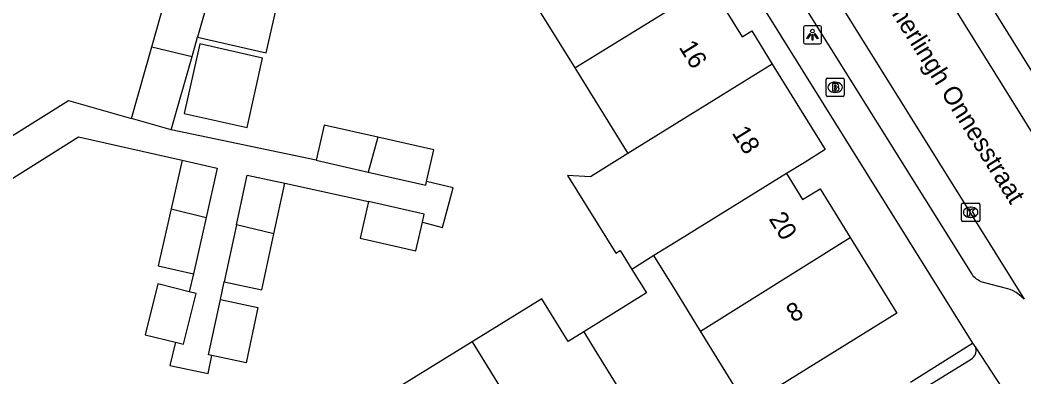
# Model space of a CAD drawing. Extents: x 159280 to 160375, y 384531 to 385872.
# Drawn here: x 159852.7 to 159907.8, y 385335.4 to 385354.9 of the extents above; entities that cross this region are included whole.
import ezdxf

# ---------------------------------------------------------------- set-up
doc = ezdxf.new("R2010")
doc.units = 0
for name, color, linetype in [('IMGEO_Brandkraan', 7, 'Continuous'), ('IMGEO_Kolk', 7, 'Continuous'), ('IMGEO_Lichtpunt', 7, 'Continuous'), ('IMGEO_Openbare_ruimte_label', 7, 'Continuous'), ('IMGEO_Pand', 7, 'Continuous'), ('IMGEO_Pand_nummerreeks', 7, 'Continuous'), ('IMGEO_Rijbaan_lokaal_open', 7, 'Continuous'), ('IMGEO_Verkeerseiland_open', 7, 'Continuous'), ('IMGEO_Voetpad_open', 7, 'Continuous')]:
    doc.layers.add(name, color=color, linetype=linetype)

msp = doc.modelspace()

# ---------------------------------------------------------------- linework, layer by layer
at = {"layer": 'IMGEO_Brandkraan'}
for p, q in [((159896.975, 385351.725), (159897.827, 385351.725)), ((159896.9, 385350.799), (159896.9, 385351.651)), ((159897.388, 385351.505), (159897.413, 385351.505)), ((159897.901, 385351.651), (159897.901, 385350.799)), ((159897.827, 385350.725), (159896.975, 385350.725)), ((159897.411, 385350.945), (159897.386, 385350.945))]:
    msp.add_line(p, q, dxfattribs=at)
for points in [[(159896.975, 385351.725), (159897.827, 385351.725)], [(159896.9, 385350.799), (159896.9, 385351.651)], [(159897.248, 385351.425), (159897.248, 385351.025), (159897.461, 385351.025)], [(159897.479, 385351.425), (159897.248, 385351.425)], [(159897.427, 385351.344), (159897.373, 385351.344), (159897.373, 385351.268)], [(159897.373, 385351.268), (159897.426, 385351.268)], [(159897.435, 385351.192), (159897.373, 385351.192), (159897.373, 385351.111)], [(159897.901, 385351.651), (159897.901, 385350.799)], [(159897.827, 385350.725), (159896.975, 385350.725)], [(159897.373, 385351.111), (159897.435, 385351.111)]]:
    msp.add_lwpolyline(points, dxfattribs=at)
for centre, radius, start, end in [((159896.977, 385351.649), 0.0765, 91.552, 178.448), ((159896.977, 385351.649), 0.0765, 91.552, 178.448), ((159897.825, 385351.649), 0.0765, 1.552, 88.448), ((159897.825, 385351.649), 0.0765, 1.552, 88.448), ((159897.428, 385351.306), 0.0379, 267.8285, 90.9355), ((159897.436, 385351.151), 0.0404, 269.8759, 90.5077), ((159897.483, 385351.28), 0.145, 59.4692, 91.5367), ((159897.508, 385351.327), 0.0922, 285.5137, 58.1501), ((159897.513, 385351.135), 0.105, 301.3115, 78.989), ((159896.977, 385350.801), 0.0765, 181.552, 268.448), ((159896.977, 385350.801), 0.0765, 181.552, 268.448), ((159897.467, 385351.276), 0.251, 268.6676, 293.5347), ((159897.825, 385350.801), 0.0765, 271.552, 358.448), ((159897.825, 385350.801), 0.0765, 271.552, 358.448)]:
    msp.add_arc(centre, radius, start, end, dxfattribs=at)
for centre, major_axis, ratio, start_param, end_param in [((159897.387, 385351.225), (-0.387, 0.002), 0.722429, 4.712389, 7.853982), ((159897.412, 385351.225), (-0.39, 0.002), 0.717154, 1.570796, 4.712389)]:
    msp.add_ellipse(centre, major_axis=major_axis, ratio=ratio, start_param=start_param, end_param=end_param, dxfattribs=at)
at = {"layer": 'IMGEO_Kolk'}
for p, q in [((159904.332, 385343.944), (159904.332, 385344.796)), ((159904.407, 385344.87), (159905.259, 385344.87)), ((159904.82, 385344.65), (159904.845, 385344.65)), ((159905.333, 385344.796), (159905.333, 385343.944)), ((159904.843, 385344.09), (159904.818, 385344.09)), ((159905.259, 385343.87), (159904.407, 385343.87))]:
    msp.add_line(p, q, dxfattribs=at)
for points in [[(159904.332, 385343.944), (159904.332, 385344.796)], [(159904.407, 385344.87), (159905.259, 385344.87)], [(159904.653, 385344.57), (159904.776, 385344.57), (159904.776, 385344.419), (159904.906, 385344.57), (159905.07, 385344.57), (159904.924, 385344.419), (159905.077, 385344.17), (159904.925, 385344.17), (159904.84, 385344.334), (159904.776, 385344.267), (159904.776, 385344.17), (159904.653, 385344.17), (159904.653, 385344.57)], [(159905.333, 385344.796), (159905.333, 385343.944)], [(159905.259, 385343.87), (159904.407, 385343.87)]]:
    msp.add_lwpolyline(points, dxfattribs=at)
for centre, start, end in [((159904.409, 385344.794), 91.552, 178.448), ((159904.409, 385344.794), 91.552, 178.448), ((159905.257, 385344.794), 1.552, 88.448), ((159905.257, 385344.794), 1.552, 88.448), ((159904.409, 385343.946), 181.552, 268.448), ((159904.409, 385343.946), 181.552, 268.448), ((159905.257, 385343.946), 271.552, 358.448), ((159905.257, 385343.946), 271.552, 358.448)]:
    msp.add_arc(centre, 0.0765, start, end, dxfattribs=at)
for centre, major_axis, ratio, start_param, end_param in [((159904.819, 385344.37), (-0.387, 0.002), 0.722429, 4.712389, 7.853982), ((159904.844, 385344.37), (-0.39, 0.002), 0.717154, 1.570796, 4.712389)]:
    msp.add_ellipse(centre, major_axis=major_axis, ratio=ratio, start_param=start_param, end_param=end_param, dxfattribs=at)
at = {"layer": 'IMGEO_Lichtpunt'}
for p, q in [((159895.657, 385354.504), (159895.657, 385353.697)), ((159895.657, 385354.504), (159895.657, 385353.697)), ((159896.559, 385354.599), (159895.751, 385354.599)), ((159896.559, 385354.599), (159895.751, 385354.599)), ((159896.653, 385353.697), (159896.653, 385354.504)), ((159896.653, 385353.697), (159896.653, 385354.504)), ((159895.751, 385353.603), (159896.559, 385353.603)), ((159895.751, 385353.603), (159896.559, 385353.603))]:
    msp.add_line(p, q, dxfattribs=at)
for points in [[(159896.031, 385354.168), (159896.07, 385354.14), (159895.882, 385353.878), (159895.844, 385353.905), (159896.031, 385354.168)], [(159896.133, 385354.12), (159896.18, 385354.12), (159896.18, 385353.798), (159896.133, 385353.798), (159896.133, 385354.12)], [(159896.243, 385354.14), (159896.281, 385354.167), (159896.468, 385353.905), (159896.429, 385353.877), (159896.243, 385354.14)]]:
    msp.add_lwpolyline(points, dxfattribs=at)
msp.add_circle((159896.156, 385354.302), 0.0994, dxfattribs=at)
for centre, start, end in [((159895.751, 385354.504), 90, 180), ((159895.751, 385354.504), 90, 180), ((159896.559, 385354.504), 0, 90), ((159896.559, 385354.504), 0, 90), ((159895.751, 385353.697), 180, 270), ((159895.751, 385353.697), 180, 270), ((159896.559, 385353.697), 270, 0), ((159896.559, 385353.697), 270, 360)]:
    msp.add_arc(centre, 0.0946, start, end, dxfattribs=at)
at = {"layer": 'IMGEO_Pand'}
for points in [[(159859.925, 385353.446), (159860.955, 385357.077)], [(159880.224, 385356.968), (159883.125, 385352.281)], [(159883.125, 385352.281), (159890.531, 385356.864)], [(159890.531, 385356.864), (159892.307, 385353.994), (159892.825, 385354.315), (159893.95, 385352.498)], [(159863.102, 385356.339), (159862.428, 385353.964)], [(159862.428, 385353.964), (159866.204, 385353.118), (159866.724, 385355.44)], [(159862.13, 385352.912), (159862.428, 385353.964)], [(159858.809, 385349.515), (159859.925, 385353.446)], [(159859.925, 385353.446), (159862.13, 385352.912)], [(159862.559, 385353.598), (159861.705, 385349.786), (159865.146, 385349.015), (159866, 385352.827), (159862.559, 385353.598)], [(159860.99, 385348.896), (159862.13, 385352.912)], [(159883.125, 385352.281), (159886.025, 385347.594)], [(159893.95, 385352.498), (159886.025, 385347.594)], [(159893.95, 385352.498), (159896.851, 385347.81), (159895.694, 385347.094), (159894.735, 385346.501)], [(159860.99, 385348.896), (159858.809, 385349.515)], [(159872.322, 385348.488), (159869.375, 385349.152), (159868.929, 385347.224)], [(159872.322, 385348.488), (159871.787, 385346.58)], [(159874.997, 385346.061), (159875.398, 385347.795), (159872.322, 385348.488)], [(159886.025, 385347.594), (159883.975, 385346.326), (159882.73, 385346.392), (159885.365, 385342.135), (159885.603, 385342.282), (159886.245, 385341.247)], [(159861.585, 385347.223), (159860.983, 385344.562)], [(159861.585, 385347.223), (159863.517, 385346.786), (159862.909, 385344.097)], [(159868.929, 385347.224), (159871.787, 385346.58)], [(159864.57, 385343.696), (159865.157, 385346.408), (159867.219, 385345.962)], [(159871.787, 385346.58), (159874.952, 385345.867), (159874.997, 385346.061)], [(159894.735, 385346.501), (159888.927, 385342.906), (159887.462, 385342)], [(159894.735, 385346.501), (159895.618, 385345.074), (159896.577, 385345.667), (159898.231, 385342.994)], [(159866.622, 385343.2), (159867.219, 385345.962)], [(159860.983, 385344.562), (159860.277, 385341.442), (159862.21, 385341.004)], [(159860.983, 385344.562), (159862.909, 385344.097)], [(159871.801, 385344.975), (159871.342, 385342.955), (159874.406, 385342.26), (159874.764, 385343.84)], [(159874.764, 385343.84), (159874.864, 385344.281), (159871.801, 385344.975)], [(159862.909, 385344.097), (159862.21, 385341.004)], [(159864.57, 385343.696), (159863.895, 385340.569)], [(159866.622, 385343.2), (159864.57, 385343.696)], [(159863.895, 385340.569), (159865.956, 385340.121), (159866.622, 385343.2)], [(159890.019, 385337.869), (159898.231, 385342.994)], [(159898.231, 385342.994), (159900.79, 385338.852), (159892.563, 385333.759)], [(159887.462, 385342), (159886.245, 385341.247)], [(159890.019, 385337.869), (159888.694, 385340.01), (159887.462, 385342)], [(159886.245, 385341.247), (159887.048, 385339.954), (159883.612, 385337.821)], [(159861.974, 385340.026), (159860.247, 385340.453), (159859.558, 385337.669), (159861.225, 385337.256)], [(159861.225, 385337.256), (159861.661, 385337.148), (159862.351, 385339.933), (159861.974, 385340.026)], [(159863.22, 385336.532), (159863.031, 385336.573), (159863.685, 385339.599)], [(159863.685, 385339.599), (159865.747, 385339.154), (159865.093, 385336.127), (159863.22, 385336.532)], [(159883.612, 385337.821), (159882.762, 385337.293), (159881.313, 385339.641), (159877.492, 385337.283)], [(159883.612, 385337.821), (159884.043, 385337.123), (159888.605, 385329.733)], [(159892.563, 385333.759), (159890.019, 385337.869)], [(159877.492, 385337.283), (159872.822, 385334.4), (159874.286, 385332.029)], [(159877.492, 385337.283), (159879.379, 385334.227), (159883.62, 385327.359)]]:
    msp.add_lwpolyline(points, dxfattribs=at)
at = {"layer": 'IMGEO_Rijbaan_lokaal_open'}
for points in [[(159912.173, 385342.365), (159891.865, 385374.998)], [(159887.399, 385372.238), (159907.76, 385339.618)], [(159905.112, 385336.941), (159906.836, 385334.322)], [(159902.344, 385334.768), (159904.854, 385336.331)]]:
    msp.add_lwpolyline(points, dxfattribs=at)
msp.add_arc((159904.607, 385336.795), 0.526, 298.0376, 16.1105, dxfattribs=at)
at = {"layer": 'IMGEO_Verkeerseiland_open'}
msp.add_lwpolyline([(159901.54, 385335.077), (159904.938, 385337.206)], dxfattribs=at)
at = {"layer": 'IMGEO_Voetpad_open'}
for points in [[(159886.233, 385367.178), (159904.938, 385337.206)], [(159907.76, 385339.618), (159907.627, 385339.75), (159907.482, 385339.869), (159907.327, 385339.974), (159907.164, 385340.066), (159906.993, 385340.143), (159906.878, 385340.184), (159905.529, 385340.535), (159905.459, 385340.554), (159905.375, 385340.585), (159905.295, 385340.623), (159905.218, 385340.667), (159905.146, 385340.719), (159905.078, 385340.777), (159905.016, 385340.84), (159904.96, 385340.909), (159904.91, 385340.983), (159894.437, 385357.73)], [(159905.06, 385357.106), (159912.239, 385345.576)], [(159845.208, 385344.158), (159855.36, 385350.494), (159858.809, 385349.515)], [(159846.26, 385342.471), (159855.899, 385348.51), (159861.585, 385347.223)], [(159868.929, 385347.224), (159860.99, 385348.896)], [(159867.219, 385345.962), (159871.801, 385344.975)], [(159874.764, 385343.84), (159875.874, 385343.544), (159876.454, 385345.724), (159874.997, 385346.061)], [(159862.21, 385341.004), (159861.974, 385340.026)], [(159863.685, 385339.599), (159863.895, 385340.569)], [(159861.225, 385337.256), (159860.909, 385335.984), (159863.017, 385335.547), (159863.22, 385336.532)], [(159904.938, 385337.206), (159905.112, 385336.941)]]:
    msp.add_lwpolyline(points, dxfattribs=at)

# ---------------------------------------------------------------- texts
at = {"layer": 'IMGEO_Openbare_ruimte_label'}
msp.add_text('Kamerlingh Onnesstraat', height=1, rotation=301.9568, dxfattribs=at).set_placement((159899.4, 385356.991))
at = {"layer": 'IMGEO_Pand_nummerreeks'}
for s, rotation, p in [('16', 301.7558, (159888.805, 385353.419)), ('18', 301.7531, (159891.708, 385348.73)), ('20', 301.7474, (159893.739, 385344.018)), ('8', 31.7591, (159895.121, 385338.306))]:
    msp.add_text(s, height=1, rotation=rotation, dxfattribs=at).set_placement(p)

doc.saveas('drawing.dxf')
